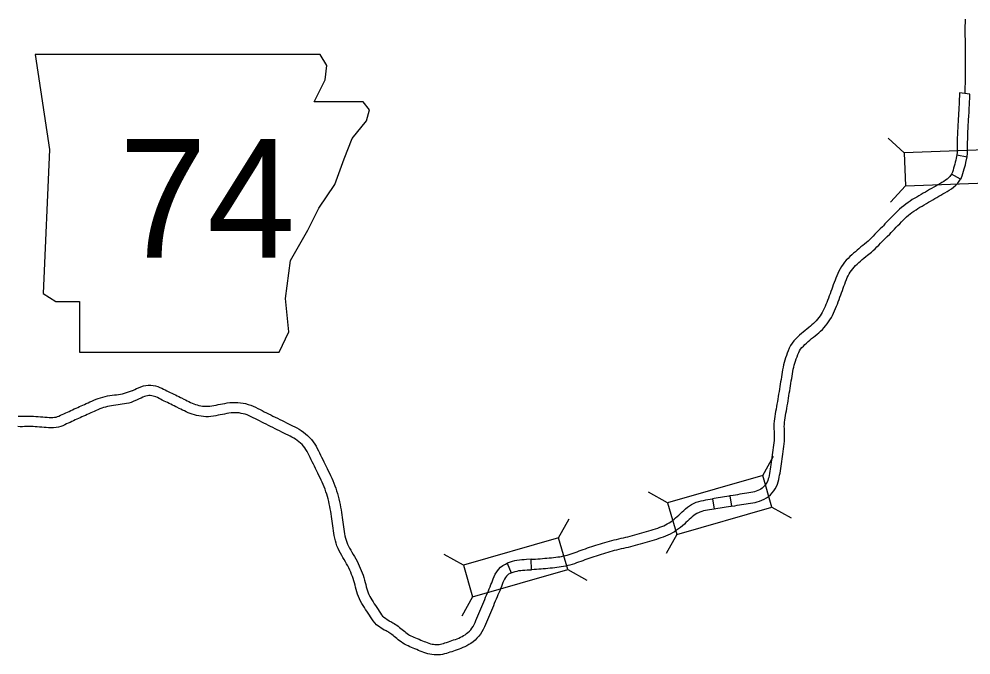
# Model space of a CAD drawing. Extents: x 77230 to 630905, y 790554 to 1662844.
# Drawn here: x 415293 to 438155, y 1461822 to 1477101 of the extents above; entities that cross this region are included whole.
import ezdxf

# ---------------------------------------------------------------- set-up
doc = ezdxf.new("R2010")
doc.units = 0
for name, color, linetype in [('Level 10', 7, 'Continuous'), ('Level 19', 7, 'Continuous'), ('Level 24', 7, 'Continuous')]:
    doc.layers.add(name, color=color, linetype=linetype)

msp = doc.modelspace()

# ---------------------------------------------------------------- linework, layer by layer
at = {"layer": 'Level 10'}
for points in [[(438014, 1477101), (438013, 1477068), (438012, 1477033), (438012, 1476996), (438011, 1476957), (438011, 1476917), (438011, 1476876), (438011, 1476835), (438011, 1476794), (438011, 1476754), (438011, 1476714), (438011, 1476675), (438012, 1476636), (438012, 1476596), (438013, 1476555), (438013, 1476513), (438013, 1476471), (438013, 1476428), (438012, 1476384), (438012, 1476340), (438013, 1476297), (438013, 1476253), (438014, 1476210), (438015, 1476166), (438016, 1476121), (438017, 1476078), (438017, 1476033), (438017, 1475987), (438017, 1475939)], [(438017, 1475939), (438017, 1475890), (438017, 1475839), (438017, 1475787), (438017, 1475735), (438017, 1475684), (438016, 1475634), (438015, 1475586), (438013, 1475537), (438011, 1475487), (438009, 1475437), (438008, 1475386), (438006, 1475334), (438004, 1475309)], [(438129, 1475298), (437880, 1475325), (437876, 1475237), (437874, 1475185), (437872, 1475134), (437870, 1475085), (437868, 1475037), (437866, 1474989), (437863, 1474943), (437861, 1474898), (437858, 1474852), (437855, 1474808), (437853, 1474763), (437849, 1474719), (437846, 1474673), (437844, 1474626), (437841, 1474577), (437838, 1474527), (437836, 1474474), (437833, 1474421), (437831, 1474368), (437829, 1474315), (437827, 1474261), (437826, 1474208), (437825, 1474155), (437825, 1474113), (437825, 1474050), (437824, 1473999), (437823, 1473948), (437820, 1473898), (437815, 1473839), (438061, 1473793)], [(438061, 1473793), (438070, 1473881), (438073, 1473938), (438074, 1473994), (438075, 1474049), (438075, 1474112), (438075, 1474153), (438076, 1474203), (438077, 1474254), (438078, 1474306), (438080, 1474358), (438083, 1474410), (438085, 1474462), (438088, 1474513), (438091, 1474564), (438093, 1474612), (438096, 1474658), (438099, 1474702), (438102, 1474747), (438105, 1474792), (438108, 1474837), (438110, 1474883), (438113, 1474930), (438115, 1474977), (438118, 1475025), (438120, 1475075), (438122, 1475125), (438124, 1475176), (438126, 1475226), (438129, 1475298)], [(437815, 1473839), (437802, 1473760), (437791, 1473714), (437778, 1473665), (437765, 1473616), (437752, 1473566), (437738, 1473516), (437724, 1473469), (437708, 1473425), (437685, 1473371)], [(437908, 1473250), (437940, 1473332), (437961, 1473391), (437978, 1473446), (437993, 1473499), (438007, 1473551), (438020, 1473602), (438034, 1473654), (438061, 1473793)], [(437905, 1473253), (437685, 1473371), (437644, 1473316), (437615, 1473285), (437582, 1473255), (437544, 1473228), (437501, 1473200), (437455, 1473172), (437407, 1473145), (437358, 1473117), (437309, 1473089), (437260, 1473061), (437210, 1473032), (437160, 1473003), (437110, 1472974), (437059, 1472945), (437008, 1472915), (436957, 1472885), (436906, 1472855), (436854, 1472825), (436803, 1472795), (436744, 1472762), (436694, 1472725), (436645, 1472693), (436591, 1472656), (436539, 1472617), (436488, 1472575), (436439, 1472532), (436393, 1472487), (436350, 1472444), (436307, 1472401), (436266, 1472359), (436224, 1472317), (436181, 1472274), (436137, 1472230), (436090, 1472182), (436051, 1472133), (436031, 1472112), (435973, 1472062), (435927, 1472015), (435885, 1471972), (435844, 1471929), (435803, 1471887), (435762, 1471845), (435722, 1471804), (435682, 1471766), (435642, 1471729), (435595, 1471689)], [(435763, 1471503), (435808, 1471542), (435853, 1471584), (435898, 1471627), (435940, 1471670), (435982, 1471713), (436023, 1471755), (436065, 1471798), (436106, 1471840), (436144, 1471879), (436204, 1471931), (436240, 1471970), (436278, 1472016), (436316, 1472055), (436358, 1472097), (436400, 1472140), (436443, 1472182), (436485, 1472225), (436527, 1472268), (436569, 1472309), (436609, 1472348), (436651, 1472385), (436693, 1472420), (436738, 1472453), (436784, 1472485), (436836, 1472519), (436881, 1472552), (436927, 1472579), (436980, 1472609), (437032, 1472639), (437083, 1472669), (437134, 1472699), (437184, 1472728), (437235, 1472757), (437285, 1472787), (437335, 1472816), (437385, 1472844), (437433, 1472872), (437482, 1472900), (437531, 1472928), (437581, 1472957), (437633, 1472987), (437686, 1473021), (437739, 1473060), (437790, 1473106), (437837, 1473156), (437905, 1473253)], [(435595, 1471689), (435560, 1471660), (435512, 1471625), (435465, 1471584), (435422, 1471547), (435380, 1471511), (435335, 1471474), (435290, 1471434), (435245, 1471392), (435202, 1471349), (435161, 1471304), (435120, 1471258), (435082, 1471208), (435045, 1471156), (435012, 1471102), (434981, 1471046), (434954, 1470989), (434931, 1470933), (434910, 1470877), (434891, 1470826), (434870, 1470774), (434848, 1470716), (434831, 1470662), (434811, 1470612), (434791, 1470555), (434772, 1470501), (434753, 1470448), (434733, 1470395), (434713, 1470342), (434693, 1470290), (434673, 1470239), (434653, 1470191), (434631, 1470143), (434607, 1470095), (434584, 1470051), (434559, 1470011), (434532, 1469970), (434502, 1469930), (434471, 1469891), (434437, 1469853), (434405, 1469816), (434373, 1469784), (434337, 1469752), (434300, 1469720), (434257, 1469686), (434214, 1469651), (434170, 1469616), (434127, 1469579), (434082, 1469542), (434036, 1469503), (433991, 1469460), (433946, 1469415), (433904, 1469367), (433862, 1469315), (433823, 1469255), (433790, 1469192), (433764, 1469131), (433742, 1469074), (433722, 1469018), (433703, 1468963), (433684, 1468906), (433668, 1468849), (433654, 1468791), (433642, 1468733), (433631, 1468676), (433621, 1468618), (433611, 1468560), (433602, 1468502), (433593, 1468444), (433583, 1468386), (433574, 1468327), (433565, 1468269), (433555, 1468210), (433545, 1468151), (433536, 1468091), (433527, 1468032), (433517, 1467972), (433506, 1467912), (433496, 1467851), (433485, 1467790), (433475, 1467730), (433464, 1467671), (433455, 1467612), (433446, 1467555), (433437, 1467498), (433429, 1467438), (433424, 1467376), (433422, 1467314), (433423, 1467253), (433426, 1467195), (433428, 1467139), (433428, 1467084), (433428, 1467029), (433426, 1466974), (433421, 1466920), (433415, 1466863), (433407, 1466805), (433399, 1466746), (433390, 1466687), (433381, 1466628)], [(433628, 1466589), (433637, 1466649), (433646, 1466709), (433655, 1466771), (433663, 1466832), (433670, 1466895), (433676, 1466959), (433678, 1467023), (433678, 1467085), (433677, 1467145), (433676, 1467204), (433673, 1467260), (433672, 1467313), (433673, 1467362), (433678, 1467412), (433684, 1467463), (433693, 1467517), (433701, 1467572), (433711, 1467629), (433721, 1467687), (433732, 1467747), (433742, 1467808), (433753, 1467870), (433763, 1467931), (433773, 1467992), (433783, 1468052), (433792, 1468111), (433802, 1468170), (433811, 1468229), (433821, 1468288), (433830, 1468347), (433840, 1468405), (433849, 1468463), (433858, 1468519), (433867, 1468576), (433877, 1468631), (433887, 1468685), (433898, 1468736), (433910, 1468785), (433924, 1468833), (433940, 1468883), (433958, 1468934), (433977, 1468986), (433996, 1469038), (434017, 1469086), (434039, 1469129), (434064, 1469167), (434095, 1469206), (434129, 1469245), (434165, 1469281), (434204, 1469317), (434244, 1469352), (434286, 1469387), (434329, 1469422), (434372, 1469457), (434414, 1469491), (434458, 1469526), (434502, 1469564), (434545, 1469603), (434588, 1469645), (434626, 1469688), (434663, 1469731), (434700, 1469777), (434735, 1469825), (434769, 1469875), (434802, 1469928), (434830, 1469982), (434856, 1470035), (434881, 1470090), (434905, 1470145), (434926, 1470200), (434947, 1470254), (434967, 1470307), (434987, 1470362), (435007, 1470417), (435027, 1470472), (435045, 1470524), (435067, 1470578), (435085, 1470635), (435103, 1470684), (435124, 1470735), (435144, 1470789), (435163, 1470840), (435183, 1470888), (435204, 1470933), (435228, 1470977), (435254, 1471019), (435283, 1471059), (435314, 1471099), (435347, 1471138), (435382, 1471176), (435419, 1471212), (435458, 1471248), (435498, 1471284), (435541, 1471320), (435585, 1471358), (435629, 1471395), (435668, 1471429), (435763, 1471503)], [(415273, 1467558), (415322, 1467557), (415372, 1467557), (415424, 1467558), (415477, 1467559), (415531, 1467559), (415585, 1467559), (415640, 1467558), (415696, 1467555), (415751, 1467551), (415806, 1467547), (415861, 1467542), (415915, 1467537), (415968, 1467533), (416018, 1467529), (416064, 1467527), (416105, 1467528), (416144, 1467532), (416181, 1467539), (416215, 1467550), (416251, 1467563), (416289, 1467580), (416330, 1467598), (416372, 1467618), (416414, 1467638), (416456, 1467657), (416496, 1467675), (416536, 1467694), (416578, 1467714), (416620, 1467733), (416662, 1467751), (416703, 1467770), (416744, 1467788), (416785, 1467806), (416825, 1467824), (416866, 1467843), (416908, 1467862), (416952, 1467883), (416997, 1467903), (417043, 1467924), (417092, 1467945), (417142, 1467965), (417193, 1467984), (417247, 1468003), (417303, 1468020), (417361, 1468034), (417420, 1468046), (417477, 1468055), (417532, 1468063), (417584, 1468069), (417635, 1468076), (417685, 1468084), (417733, 1468091), (417779, 1468099), (418015, 1468173)], [(418015, 1468173), (418030, 1468179), (418073, 1468200), (418118, 1468221), (418166, 1468244), (418220, 1468268), (418279, 1468286), (418338, 1468298), (418398, 1468304), (418457, 1468303), (418515, 1468298), (418571, 1468287), (418626, 1468272), (418677, 1468252), (418723, 1468231), (418766, 1468210), (418806, 1468190), (418846, 1468170), (418891, 1468147), (418926, 1468130), (418966, 1468110), (419007, 1468091), (419048, 1468070), (419090, 1468050), (419131, 1468029), (419171, 1468010), (419194, 1467999), (419252, 1467969), (419292, 1467950), (419332, 1467930), (419372, 1467910), (419412, 1467891), (419452, 1467873), (419492, 1467857), (419532, 1467842), (419573, 1467830), (419614, 1467819), (419657, 1467810), (419700, 1467803), (419744, 1467798), (419788, 1467796), (419832, 1467797), (419876, 1467800), (419922, 1467807), (419972, 1467816), (420024, 1467826), (420077, 1467836), (420129, 1467847), (420183, 1467857), (420238, 1467867), (420295, 1467877), (420356, 1467885), (420418, 1467891), (420481, 1467892), (420546, 1467890), (420610, 1467884), (420678, 1467872), (420734, 1467860), (420796, 1467843), (420858, 1467822), (420918, 1467798), (420975, 1467772), (421030, 1467745), (421082, 1467719), (421133, 1467693), (421184, 1467667), (421236, 1467641), (421288, 1467615), (421340, 1467588), (421392, 1467562), (421446, 1467536), (421501, 1467509), (421556, 1467481), (421609, 1467454), (421662, 1467428), (421713, 1467401), (421763, 1467376), (421813, 1467352), (421864, 1467327), (421913, 1467303), (421965, 1467276), (422020, 1467246), (422072, 1467213), (422122, 1467178), (422173, 1467139), (422224, 1467095), (422272, 1467048), (422317, 1466998), (422359, 1466945), (422395, 1466890), (422428, 1466836), (422457, 1466782), (422484, 1466729), (422510, 1466676), (422535, 1466624), (422561, 1466571), (422587, 1466518), (422613, 1466465), (422640, 1466411)], [(422415, 1466301), (422389, 1466355), (422363, 1466408), (422337, 1466461), (422311, 1466514), (422285, 1466566), (422260, 1466617), (422235, 1466666), (422210, 1466713), (422184, 1466757), (422156, 1466798), (422125, 1466837), (422091, 1466875), (422055, 1466911), (422016, 1466944), (421975, 1466975), (421932, 1467005), (421890, 1467032), (421848, 1467056), (421802, 1467079), (421753, 1467103), (421704, 1467127), (421653, 1467152), (421601, 1467178), (421549, 1467205), (421496, 1467231), (421443, 1467258), (421390, 1467285), (421336, 1467312), (421282, 1467338), (421228, 1467365), (421175, 1467391), (421122, 1467418), (421071, 1467444), (421020, 1467470), (420970, 1467496), (420919, 1467521), (420868, 1467546), (420819, 1467568), (420770, 1467588), (420723, 1467604), (420674, 1467617), (420630, 1467627), (420577, 1467636), (420529, 1467641), (420481, 1467642), (420432, 1467641), (420384, 1467637), (420334, 1467630), (420281, 1467621), (420229, 1467611), (420177, 1467601), (420124, 1467591), (420072, 1467581), (420019, 1467570), (419963, 1467560), (419903, 1467551), (419843, 1467547), (419783, 1467546), (419724, 1467549), (419666, 1467556), (419611, 1467565), (419558, 1467576), (419506, 1467589), (419454, 1467605), (419403, 1467623), (419353, 1467643), (419307, 1467664), (419263, 1467685), (419221, 1467706), (419180, 1467726), (419140, 1467746), (419082, 1467775), (419060, 1467786), (419021, 1467805), (418979, 1467826), (418938, 1467846), (418898, 1467866), (418857, 1467886), (418815, 1467906), (418779, 1467924), (418734, 1467946), (418694, 1467966), (418655, 1467986), (418616, 1468005), (418581, 1468021), (418547, 1468034), (418514, 1468043), (418479, 1468050), (418444, 1468053), (418409, 1468054), (418375, 1468050), (418341, 1468043), (418306, 1468033), (418269, 1468017), (418227, 1467996), (418181, 1467974), (418133, 1467952), (418036, 1467911)], [(418036, 1467911), (417983, 1467892), (417931, 1467876), (417877, 1467863), (417824, 1467852), (417772, 1467844), (417721, 1467836), (417670, 1467829), (417617, 1467822), (417565, 1467815), (417513, 1467808), (417464, 1467800), (417417, 1467790), (417370, 1467779), (417324, 1467765), (417278, 1467749), (417233, 1467732), (417188, 1467714), (417144, 1467695), (417099, 1467675), (417056, 1467655), (417014, 1467636), (416971, 1467616), (416929, 1467596), (416886, 1467577), (416845, 1467559), (416804, 1467541), (416763, 1467523), (416723, 1467505), (416683, 1467487), (416644, 1467468), (416602, 1467448), (416560, 1467429), (416518, 1467410), (416477, 1467391), (416436, 1467372), (416392, 1467352), (416345, 1467331), (416294, 1467312), (416239, 1467296), (416181, 1467285), (416122, 1467279), (416062, 1467277), (416004, 1467279), (415948, 1467284), (415893, 1467288), (415839, 1467293), (415785, 1467298), (415732, 1467302), (415682, 1467305), (415631, 1467308), (415581, 1467309), (415531, 1467309), (415480, 1467309), (415428, 1467308), (415375, 1467307), (415320, 1467307), (415264, 1467308)], [(433381, 1466628), (433372, 1466567), (433363, 1466509), (433355, 1466451), (433347, 1466394), (433339, 1466339), (433331, 1466286), (433323, 1466235), (433314, 1466185), (433305, 1466134), (433298, 1466088), (433287, 1466051), (433274, 1466013), (433259, 1465977), (433240, 1465944), (433223, 1465918), (433194, 1465883), (433167, 1465855), (433138, 1465830), (433107, 1465807), (433073, 1465787), (433038, 1465771), (433000, 1465756), (432960, 1465744), (432915, 1465734), (432869, 1465724), (432820, 1465716), (432768, 1465708), (432714, 1465700), (432659, 1465691), (432605, 1465682), (432551, 1465673), (432498, 1465665), (432446, 1465656), (432364, 1465643)], [(432364, 1465643), (432404, 1465396), (432486, 1465409), (432539, 1465418), (432592, 1465427), (432645, 1465436), (432699, 1465444), (432752, 1465453), (432806, 1465461), (432860, 1465469), (432914, 1465479), (432969, 1465489), (433024, 1465503), (433080, 1465519), (433136, 1465541), (433191, 1465567), (433244, 1465598), (433293, 1465633), (433339, 1465673), (433381, 1465716), (433424, 1465769), (433454, 1465813), (433483, 1465866), (433508, 1465922), (433527, 1465978), (433542, 1466035), (433551, 1466092), (433560, 1466142), (433569, 1466194), (433578, 1466248), (433587, 1466303), (433594, 1466359), (433602, 1466415), (433628, 1466589)], [(422640, 1466411), (422694, 1466301), (422721, 1466245), (422748, 1466189), (422775, 1466132), (422802, 1466073), (422829, 1466013), (422854, 1465951), (422877, 1465889), (422899, 1465827), (422920, 1465764), (422940, 1465701), (422958, 1465636), (422975, 1465571), (422989, 1465505), (423002, 1465441), (423015, 1465377), (423027, 1465311), (423036, 1465248), (423045, 1465187), (423053, 1465127), (423061, 1465068), (423069, 1465011), (423076, 1464954), (423083, 1464898), (423090, 1464843), (423099, 1464789), (423108, 1464736), (423119, 1464683), (423132, 1464631), (423146, 1464581), (423163, 1464532), (423183, 1464484), (423205, 1464437), (423230, 1464390), (423258, 1464342), (423288, 1464292), (423318, 1464240), (423349, 1464188), (423379, 1464134), (423410, 1464078), (423438, 1464020), (423465, 1463964), (423489, 1463908), (423513, 1463851), (423534, 1463794), (423554, 1463736), (423573, 1463680), (423590, 1463623), (423605, 1463567), (423619, 1463513), (423633, 1463461), (423646, 1463413), (423661, 1463365), (423678, 1463318), (423696, 1463272), (423716, 1463230), (423739, 1463189), (423767, 1463145), (423797, 1463099), (423826, 1463053), (423855, 1463008), (423885, 1462963), (423915, 1462918), (423945, 1462872), (423973, 1462828), (424000, 1462789), (424026, 1462756), (424046, 1462735), (424183, 1462640), (424193, 1462636), (424220, 1462623), (424246, 1462610), (424272, 1462596), (424304, 1462579), (424337, 1462558), (424370, 1462536), (424402, 1462511), (424434, 1462486), (424465, 1462460), (424496, 1462433), (424526, 1462407), (424555, 1462382), (424585, 1462358), (424614, 1462336), (424643, 1462316), (424671, 1462299), (424703, 1462283), (424739, 1462267), (424778, 1462250), (424818, 1462233), (424858, 1462215), (424899, 1462198), (424940, 1462180), (424981, 1462163), (425023, 1462147), (425054, 1462134)], [(425012, 1461883), (424974, 1461897), (424930, 1461915), (424887, 1461932), (424844, 1461950), (424801, 1461968), (424760, 1461985), (424719, 1462003), (424678, 1462021), (424637, 1462039), (424595, 1462058), (424550, 1462080), (424507, 1462106), (424467, 1462134), (424431, 1462161), (424396, 1462189), (424363, 1462217), (424332, 1462244), (424304, 1462269), (424275, 1462292), (424249, 1462314), (424224, 1462332), (424200, 1462349), (424178, 1462363), (424155, 1462375), (424131, 1462388), (424108, 1462399), (424091, 1462408), (424063, 1462419), (423881, 1462545), (423836, 1462593), (423798, 1462641), (423765, 1462689), (423735, 1462736), (423706, 1462781), (423676, 1462825), (423646, 1462871), (423616, 1462918), (423587, 1462964), (423556, 1463010), (423525, 1463060), (423493, 1463115), (423466, 1463173), (423444, 1463230), (423424, 1463286), (423406, 1463342), (423391, 1463397), (423377, 1463450), (423364, 1463503), (423350, 1463554), (423334, 1463605), (423318, 1463657), (423300, 1463708), (423280, 1463759), (423259, 1463810), (423237, 1463861), (423213, 1463912), (423188, 1463962), (423161, 1464012), (423132, 1464063), (423103, 1464114), (423073, 1464165), (423043, 1464216), (423012, 1464268), (422982, 1464324), (422954, 1464383), (422929, 1464443), (422908, 1464505), (422890, 1464567), (422875, 1464628), (422862, 1464689), (422852, 1464748), (422843, 1464808), (422835, 1464866), (422828, 1464922), (422821, 1464978), (422813, 1465035), (422806, 1465093), (422797, 1465151), (422789, 1465211), (422780, 1465271), (422769, 1465331), (422757, 1465392), (422745, 1465453), (422732, 1465513), (422717, 1465571), (422700, 1465629), (422682, 1465687), (422662, 1465745), (422642, 1465803), (422621, 1465860), (422598, 1465915), (422574, 1465970), (422549, 1466025), (422522, 1466081), (422495, 1466137), (422469, 1466192), (422415, 1466301)], [(429098, 1464445), (429149, 1464461), (429201, 1464478), (429254, 1464495), (429307, 1464511), (429362, 1464527), (429417, 1464543), (429472, 1464558), (429528, 1464572), (429583, 1464585), (429638, 1464599), (429694, 1464612), (429751, 1464625), (429807, 1464638), (429863, 1464651), (429918, 1464664), (429974, 1464678), (430029, 1464692), (430085, 1464707), (430140, 1464722), (430195, 1464738), (430250, 1464754), (430306, 1464771), (430361, 1464787), (430416, 1464804), (430471, 1464821), (430526, 1464838), (430580, 1464856), (430633, 1464872), (430683, 1464889), (430730, 1464906), (430775, 1464925), (430818, 1464946), (430862, 1464970), (430903, 1464994), (430943, 1465022), (430986, 1465052), (431025, 1465082), (431062, 1465113), (431100, 1465148), (431139, 1465185), (431179, 1465222), (431218, 1465259), (431257, 1465295), (431299, 1465333), (431345, 1465370), (431394, 1465405), (431447, 1465438), (431521, 1465475), (431558, 1465490), (431617, 1465510), (431675, 1465525), (431731, 1465537), (431785, 1465546), (431837, 1465555), (431888, 1465563), (431944, 1465572), (431985, 1465326)], [(432364, 1465643), (432340, 1465639), (432288, 1465630), (432237, 1465621), (432188, 1465613), (432138, 1465605), (432087, 1465597), (432037, 1465588), (431988, 1465580), (431944, 1465572)], [(431985, 1465326), (431928, 1465316), (431877, 1465308), (431827, 1465300), (431778, 1465291), (431732, 1465282), (431688, 1465270), (431647, 1465257), (431626, 1465247), (431569, 1465219), (431533, 1465197), (431497, 1465171), (431461, 1465142), (431425, 1465110), (431387, 1465075), (431349, 1465040), (431310, 1465004), (431271, 1464966), (431228, 1464926), (431182, 1464887), (431134, 1464850), (431086, 1464817), (431037, 1464783), (430985, 1464753), (430933, 1464724), (430878, 1464697), (430822, 1464673), (430765, 1464652), (430709, 1464634), (430655, 1464617), (430601, 1464600), (430545, 1464583), (430490, 1464565), (430433, 1464548), (430377, 1464531), (430320, 1464515), (430264, 1464498), (430207, 1464482), (430150, 1464466), (430093, 1464451), (430036, 1464436), (429978, 1464421), (429920, 1464407), (429863, 1464394), (429806, 1464381), (429751, 1464369), (429697, 1464356), (429642, 1464343), (429588, 1464329), (429535, 1464316), (429483, 1464302), (429431, 1464287), (429379, 1464272), (429328, 1464256), (429277, 1464240), (429227, 1464224), (429176, 1464207)], [(432404, 1465396), (432382, 1465392), (432331, 1465384), (432279, 1465374), (432228, 1465366), (432177, 1465358), (432128, 1465350), (432079, 1465342), (432029, 1465333), (431985, 1465326)], [(427592, 1464120), (427646, 1464123), (427700, 1464126), (427754, 1464130), (427808, 1464135), (427863, 1464140), (427917, 1464144), (427972, 1464149), (428025, 1464154), (428078, 1464159), (428129, 1464164), (428181, 1464170), (428230, 1464176), (428277, 1464183), (428322, 1464191), (428367, 1464200), (428414, 1464212), (428461, 1464224), (428507, 1464236), (428552, 1464251), (428600, 1464267), (428649, 1464285), (428698, 1464303), (428747, 1464321), (428796, 1464338), (428845, 1464356), (428894, 1464375), (428945, 1464393), (429098, 1464445)], [(427589, 1464120), (427481, 1464114), (427427, 1464111), (427369, 1464109), (427310, 1464102), (427252, 1464094), (427195, 1464082), (427140, 1464067), (427087, 1464051), (427020, 1464026)], [(429176, 1464207), (429077, 1464174), (429028, 1464157), (428980, 1464140), (428932, 1464122), (428882, 1464104), (428833, 1464086), (428783, 1464068), (428733, 1464049), (428683, 1464032), (428631, 1464014), (428578, 1463997), (428525, 1463982), (428474, 1463969), (428423, 1463957), (428370, 1463945), (428316, 1463936), (428263, 1463928), (428210, 1463922), (428157, 1463916), (428103, 1463910), (428048, 1463905), (427994, 1463900), (427939, 1463895), (427884, 1463891), (427829, 1463886), (427774, 1463881), (427717, 1463877), (427661, 1463873), (427603, 1463870), (427589, 1464120)], [(425054, 1462134), (425176, 1462093), (425211, 1462084), (425247, 1462078), (425282, 1462074), (425315, 1462072), (425348, 1462073), (425382, 1462076), (425417, 1462082), (425451, 1462089), (425486, 1462099), (425523, 1462111), (425563, 1462123), (425604, 1462137), (425645, 1462152), (425689, 1462167), (425731, 1462182), (425773, 1462197), (425814, 1462212), (425855, 1462229), (425893, 1462246), (425932, 1462265), (425970, 1462286), (426007, 1462309), (426041, 1462334), (426075, 1462363), (426108, 1462395), (426140, 1462430), (426169, 1462468), (426196, 1462509), (426221, 1462553), (426245, 1462601), (426267, 1462652), (426290, 1462707), (426313, 1462763), (426337, 1462820), (426360, 1462876), (426384, 1462932), (426407, 1462987), (426430, 1463044), (426453, 1463100), (426476, 1463154), (426499, 1463208), (426521, 1463261), (426543, 1463313), (426564, 1463363), (426585, 1463414), (426606, 1463463), (426626, 1463512), (426646, 1463559), (426665, 1463605), (426683, 1463653), (426704, 1463706), (426730, 1463763), (426764, 1463821), (426806, 1463877), (426856, 1463928), (426913, 1463973), (426975, 1464007), (427020, 1464026), (427116, 1463796)], [(427116, 1463796), (427209, 1463827), (427253, 1463838), (427296, 1463848), (427342, 1463854), (427388, 1463859), (427439, 1463862), (427494, 1463864), (427603, 1463870)], [(427116, 1463796), (427085, 1463782), (427052, 1463764), (427023, 1463742), (426997, 1463714), (426973, 1463682), (426952, 1463647), (426934, 1463608), (426916, 1463563), (426897, 1463514), (426877, 1463464), (426857, 1463415), (426837, 1463366), (426816, 1463317), (426795, 1463267), (426774, 1463216), (426752, 1463164), (426729, 1463111), (426707, 1463057), (426684, 1463003), (426661, 1462948), (426638, 1462892), (426615, 1462836), (426591, 1462779), (426568, 1462723), (426544, 1462667), (426521, 1462611), (426497, 1462554), (426472, 1462496), (426442, 1462436), (426409, 1462378), (426372, 1462322), (426332, 1462270), (426289, 1462222), (426244, 1462178), (426196, 1462138), (426147, 1462101), (426097, 1462070), (426048, 1462043), (426000, 1462019), (425952, 1461998), (425905, 1461979), (425860, 1461962), (425814, 1461946), (425771, 1461931), (425728, 1461916), (425685, 1461901), (425642, 1461886), (425600, 1461872), (425557, 1461859), (425510, 1461846), (425462, 1461836), (425413, 1461828), (425364, 1461824), (425313, 1461822), (425261, 1461825), (425210, 1461831), (425162, 1461839), (425113, 1461850), (425012, 1461883)]]:
    msp.add_lwpolyline(points, dxfattribs=at)
at = {"layer": 'Level 19'}
for p, q in [((436551, 1473883), (436164, 1474241)), ((436583, 1473091), (436224, 1472703)), ((433154, 1466136), (433410, 1466598)), ((430870, 1465481), (430409, 1465737)), ((433373, 1465375), (433835, 1465119)), ((428252, 1464633), (428508, 1465095)), ((431089, 1464720), (430833, 1464258)), ((425968, 1463978), (425506, 1464234)), ((428470, 1463872), (428932, 1463616)), ((426186, 1463217), (425930, 1462755))]:
    msp.add_line(p, q, dxfattribs=at)
for points in [[(436583, 1473091), (438957, 1473185), (438926, 1473976), (436551, 1473883)], [(431089, 1464720), (433373, 1465375), (433154, 1466136), (430870, 1465481)], [(426186, 1463217), (428470, 1463872), (428252, 1464633), (425968, 1463978)]]:
    msp.add_lwpolyline(points, close=True, dxfattribs=at)
at = {"layer": 'Level 24'}
msp.add_lwpolyline([(415681, 1476251), (416023, 1473967), (415871, 1470503), (416176, 1470313), (416747, 1470313), (416747, 1469095), (421543, 1469095), (421771, 1469589), (421695, 1470389), (421809, 1471302), (422228, 1472026), (422494, 1472558), (422875, 1473129), (423103, 1473739), (423294, 1474233), (423636, 1474652), (423712, 1474919), (423560, 1475109), (422380, 1475109), (422647, 1475642), (422685, 1475984), (422527, 1476247)], close=True, dxfattribs=at)

# ---------------------------------------------------------------- texts
msp.add_text('74', height=2851.2, dxfattribs=at).set_placement((417689, 1471366))

doc.saveas('drawing.dxf')
